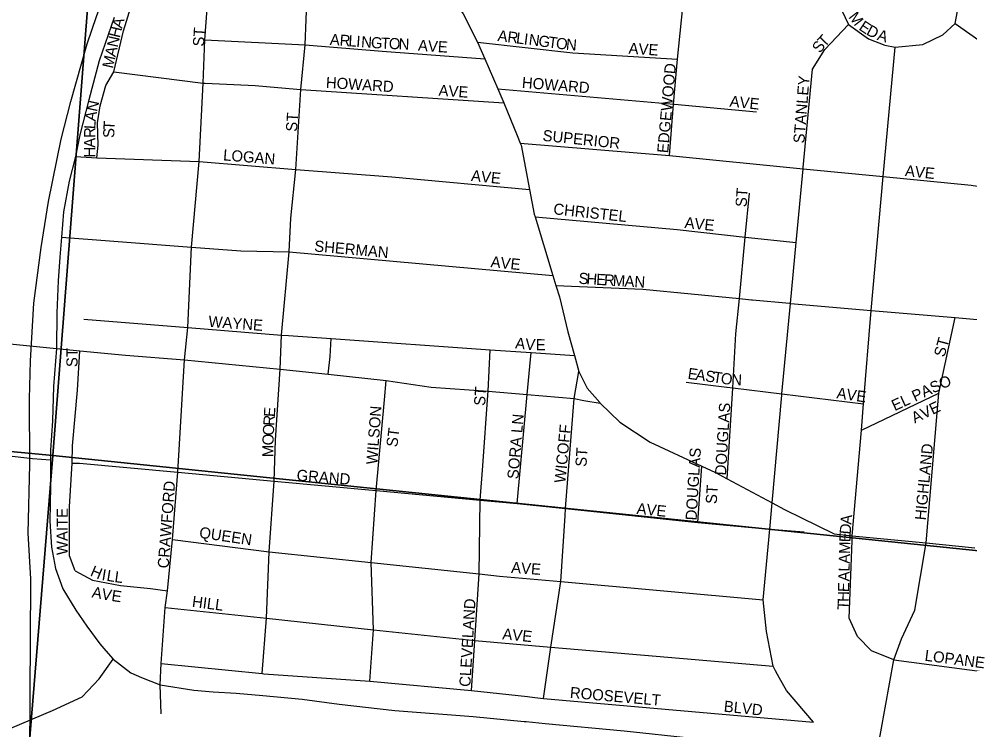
# Model space of a CAD drawing. Extents: x 1310247 to 1552180, y 377264 to 706493.
# Drawn here: x 1433944 to 1438216, y 552723 to 555919 of the extents above; entities that cross this region are included whole.
import ezdxf

# ---------------------------------------------------------------- set-up
doc = ezdxf.new("R2010")
doc.units = 0
for name, color, linetype in [('GM_X_City_Street', 7, 'Continuous'), ('GM_X_City_Street_Text', 7, 'Continuous'), ('GM_X_Rail_Line', 7, 'Continuous'), ('GM_X_Section', 7, 'Continuous'), ('GM_X_State_Route', 7, 'Continuous')]:
    doc.layers.add(name, color=color, linetype=linetype)

msp = doc.modelspace()

# ---------------------------------------------------------------- linework, layer by layer
at = {"layer": 'GM_X_City_Street'}
for points in [[(1434582.2, 552795.9), (1434578.5, 552926), (1434582.2, 553022.3), (1434600.7, 553273.3), (1434611.4, 553348.8), (1434633.1, 553579.8), (1434657.1, 553881.6), (1434687, 554386.9), (1434702.1, 554532.5), (1434718.8, 554893.3), (1434753, 555278), (1434771.8, 555630.5), (1434778.6, 555825.3), (1434805.8, 556184.8), (1434830.4, 556551.5), (1434832, 556608.2), (1434836.4, 556670.1)], [(1435035.6, 552976.8), (1435056, 553225.3), (1435068.3, 553523.5), (1435089.9, 553841.8), (1435096.8, 554025.8), (1435116.4, 554345.1), (1435122.8, 554498.4), (1435157.5, 554872.4), (1435165.7, 555023.1), (1435186.8, 555242.9), (1435210.6, 555602.1), (1435228.7, 555802.2), (1435243.5, 556145.5), (1435259.6, 556520.1)], [(1435556.6, 556490.6), (1435787.3, 556146.5), (1435802.7, 556125.6), (1435939.1, 555941.7), (1436004, 555814.3), (1436036.2, 555740.2), (1436095, 555605.2), (1436121.1, 555541.6), (1436181.3, 555395)], [(1436866.3, 555305.3), (1436884.5, 555535.8), (1436901.2, 555737.5), (1436931.2, 556032.1), (1436961, 556351.1)], [(1437629.9, 556284.6), (1437623.7, 556081.2), (1437624.9, 555989), (1437670.2, 555894.6), (1437759.8, 555829.8), (1437833.7, 555801.3), (1437879, 555791.5), (1438003.9, 555804.1), (1438094.4, 555847.5), (1438150, 555898), (1438210.1, 556227)], [(1434369.5, 555681.3), (1434412.8, 555866.1), (1434446.7, 555972.5), (1434454.2, 555991.4)], [(1438150, 555898), (1438280.3, 555806.2), (1438379.7, 555707.3), (1438384.9, 555704.9), (1438467.5, 555666.6), (1438631.3, 555627.4), (1438829.6, 555626.1), (1439005.7, 555691.5), (1439178.9, 555739.8), (1439331.1, 555734.7), (1439447, 555705.9), (1439579.1, 555676.5), (1439820.8, 555600.4), (1440094.6, 555554.8), (1440277.1, 555537.9), (1440507, 555524.4), (1440745.1, 555500.7), (1441245.5, 555470.3), (1441497.4, 555438.2)], [(1437342.3, 552989.4), (1437331, 553010.2), (1437302.1, 553166.7), (1437287.3, 553309), (1437316, 553625.5), (1437326.7, 553744), (1437370.6, 554228), (1437371.2, 554233.9), (1437409.5, 554640.5), (1437435.2, 554913.9), (1437466.4, 555246), (1437466.9, 555250.9), (1437508.4, 555693.4), (1437563.2, 555781.1), (1437670.2, 555894.6)], [(1434778.6, 555825.3), (1435228.7, 555802.2), (1435575.6, 555774.5), (1436036.2, 555740.2)], [(1436004, 555814.3), (1436431.6, 555767), (1436901.2, 555737.5)], [(1437686.1, 553573.3), (1437686.2, 553575.5), (1437687, 553596.7), (1437727.9, 554071.2), (1437737.5, 554188.8), (1437772, 554609.2), (1437826.4, 555210.5), (1437879, 555791.5)], [(1434293.7, 555294.6), (1434299.5, 555352.2), (1434295.9, 555452.2), (1434308.7, 555528.2), (1434334.4, 555619.4), (1434369.5, 555681.3)], [(1434369.5, 555681.3), (1434771.8, 555630.5), (1434779.9, 555630.2)], [(1434779.9, 555630.2), (1435004.4, 555620.5), (1435192.6, 555603.7)], [(1435192.6, 555603.7), (1435210.6, 555602.1), (1436121.1, 555541.6)], [(1436095, 555605.2), (1436852.7, 555538.6)], [(1436852.7, 555538.6), (1436853, 555538.6), (1436884.5, 555535.8), (1436888.4, 555535.4), (1437256.6, 555500.8)], [(1436181.3, 555395), (1436181.3, 555394.9), (1436195.2, 555361.2), (1436199.3, 555351.3), (1436237.3, 555153.1), (1436258.6, 555041.9), (1436262.3, 555029.9), (1436342.6, 554765.3), (1436356, 554721.3), (1436371.5, 554670.2), (1436409.9, 554512.8), (1436439.4, 554406), (1436458.7, 554334.9), (1436496.8, 554259.8), (1436552.9, 554194.5)], [(1436195.2, 555361.2), (1436866.3, 555305.3), (1436866.5, 555305.2), (1437466.4, 555246), (1437826.4, 555210.5), (1438221.2, 555171.6), (1438346.2, 555151.8), (1438367.2, 555148.5), (1438780.2, 555133.9)], [(1434197.7, 555301.4), (1434293.7, 555294.6), (1434753, 555278), (1435186.8, 555242.9), (1435619.4, 555209), (1436237.3, 555153.1)], [(1437125.8, 553852.4), (1437150.1, 554261.2), (1437164.6, 554503.8), (1437179.9, 554662.5), (1437206.6, 554938.9), (1437225.7, 555136.5)], [(1436262.3, 555029.9), (1436899.9, 554972.4), (1437206.6, 554938.9), (1437435.2, 554913.9)], [(1431575.4, 554938.8), (1432059.8, 554650.4), (1432342.4, 554618.8), (1432662.8, 554582.9), (1432798.7, 554570.4), (1433133, 554535.6), (1433362.9, 554512.6), (1434112.7, 554438), (1434216.7, 554426.9), (1434422.8, 554407.5), (1434687, 554386.9), (1435116.4, 554345.1), (1435332.9, 554322.9), (1435592.9, 554293.4), (1435795.6, 554264.6), (1436051.3, 554246.1), (1436226.9, 554231), (1436437.9, 554212.5), (1436481, 554204.2), (1436554.3, 554192.9)], [(1434134.5, 554938.1), (1434350.5, 554921.5), (1434718.8, 554893.3), (1434939.9, 554876.4), (1435157.5, 554872.4), (1436342.6, 554765.3)], [(1436356, 554721.3), (1436746.2, 554704), (1437179.9, 554662.5), (1437233.7, 554657.3)], [(1437233.7, 554657.3), (1437238.6, 554656.9), (1437404.4, 554641), (1437409.5, 554640.5), (1437772, 554609.2), (1438149.3, 554576.6), (1438265.3, 554566.6)], [(1438019, 553564.1), (1438075.6, 554237), (1438149.3, 554576.6)], [(1434235.4, 554570.3), (1434702.1, 554532.5), (1435122.8, 554498.4), (1435153.9, 554495.8), (1435346.1, 554482.4), (1436060.5, 554432.5), (1436244.5, 554419.6), (1436439.4, 554406)], [(1435332.9, 554322.9), (1435341.1, 554401.9), (1435346.1, 554482.4)], [(1434196, 553438.8), (1434171.4, 553506.3), (1434171.4, 553726.2), (1434182.3, 553922.5), (1434184.6, 554001), (1434206.7, 554250.5), (1434216.7, 554426.9)], [(1436050, 554228.3), (1436051.3, 554246.1), (1436060.5, 554432.5)], [(1436181.3, 553741.4), (1436226.9, 554231), (1436244.5, 554419.6)], [(1436300.5, 552865.2), (1436332.5, 553096.2), (1436377.6, 553390.8), (1436397.1, 553686), (1436398.1, 553718.7), (1436437.9, 554212.5), (1436458.7, 554334.9)], [(1435520.1, 552942.8), (1435535.6, 553174.1), (1435526.4, 553475.5), (1435548.7, 553799.6), (1435585.8, 554206.8), (1435592.9, 554293.4)], [(1436940.6, 554287), (1437123.4, 554264.5), (1437124.5, 554264.4)], [(1437124.5, 554264.4), (1437150.1, 554261.2), (1437371.2, 554233.9), (1437737.5, 554188.8)], [(1437727.9, 554071.2), (1438075.6, 554237)], [(1435976.4, 552901.5), (1435991.1, 553125.5), (1436010.8, 553425), (1436015.5, 553756.7), (1436026.8, 553910.8), (1436050, 554228.3)], [(1436552.9, 554194.5), (1436554.3, 554192.9), (1436642.8, 554106.4), (1436779.4, 554017.5), (1437011.5, 553909.6), (1437072.4, 553881.2), (1437125.8, 553852.4), (1437326.7, 553744), (1437382.1, 553714.1), (1437606.1, 553604.6), (1437660.1, 553599.3)], [(1432722.9, 554082.9), (1432730.4, 554082.3), (1432868.5, 554070.3), (1433092.7, 554048.7), (1434003.9, 553943.7), (1434085.6, 553937.8)], [(1434182.3, 553922.5), (1434215, 553922.3), (1434657.1, 553881.6), (1435089.9, 553841.8), (1435548.7, 553799.6), (1436015.5, 553756.7), (1436181.3, 553741.4), (1436398.1, 553718.7), (1436992.9, 553656.4), (1437316, 553625.5), (1437470.6, 553613.5)], [(1436992.9, 553656.4), (1437011.5, 553909.6)], [(1437660.1, 553599.3), (1437687, 553596.7), (1438019, 553564.1), (1438165, 553549.7), (1438238.2, 553542.4)], [(1434633.1, 553579.8), (1435068.3, 553523.5), (1435526.4, 553475.5), (1436010.8, 553425), (1436102.6, 553415.5), (1436377.6, 553390.8), (1437287.3, 553309)], [(1437873.9, 553038.5), (1437774.1, 553079.3), (1437710.5, 553143.8), (1437673.1, 553226.2), (1437686.1, 553573.3)], [(1437796.6, 552607.1), (1437873.9, 553038.5), (1437907.5, 553132.4), (1437968, 553261.5), (1438019, 553564.1)], [(1434196, 553438.8), (1434274.5, 553396.4), (1434399.9, 553372.4), (1434534.4, 553359.2), (1434611.4, 553348.8)], [(1434600.7, 553273.3), (1435056, 553225.3), (1435535.6, 553174.1), (1435991.1, 553125.5), (1436332.5, 553096.2), (1437331, 553010.2)], [(1433284.7, 552189.2), (1433323.6, 552268.1), (1433360, 552330.4), (1433415.2, 552420.8), (1433545.7, 552547.7), (1433658.4, 552626.5), (1434094.3, 552810.9), (1434228.2, 552873.2), (1434304.6, 552953.1), (1434366.9, 553042.4)], [(1437873.9, 553038.5), (1438633.2, 552938.8), (1438633.3, 552938.8)], [(1434582.2, 553022.3), (1435035.6, 552976.8), (1435043.8, 552976.1), (1435520.1, 552942.8), (1435976.4, 552901.5), (1436227.5, 552873.4)], [(1437513.2, 552758.6), (1437392.2, 552901.7), (1437360.5, 552955.9), (1437342.3, 552989.3), (1437342.3, 552989.4)], [(1436227.5, 552873.4), (1436260.6, 552869.7), (1436300.5, 552865.2), (1437513.2, 552758.6)]]:
    msp.add_lwpolyline(points, dxfattribs=at)
at = {"layer": 'GM_X_Rail_Line'}
for points in [[(1433993.8, 552902.2), (1433994.9, 553120.3), (1433997.7, 553402.3), (1433985.3, 553608.6), (1433992.2, 553917), (1433991.5, 554211.7), (1433995.1, 554383.1), (1434010.5, 554642.1), (1434042.8, 554891.4), (1434076.2, 555098.5), (1434133.3, 555378.4), (1434176.2, 555548.2), (1434250.8, 555806.7), (1434292.4, 555930.2), (1434350.1, 556095.3), (1434461.4, 556373.1), (1434547.1, 556553.7), (1434712.8, 556873.8)], [(1433987.3, 548334.9), (1433995.9, 548785.3), (1433992.2, 551159.9), (1433989.1, 551934), (1433993.8, 552902.2)]]:
    msp.add_lwpolyline(points, dxfattribs=at)
at = {"layer": 'GM_X_Section'}
for points in [[(1434512.7, 559324), (1434095.6, 553957.1), (1428577, 554479.5), (1428794.7, 558006.7), (1428684.7, 558289.1), (1428724.7, 558378.2), (1428819.4, 558598.2), (1428882.6, 558748.8), (1428946.7, 558939.4), (1431434.8, 559602)], [(1434512.7, 559324), (1440037.8, 558747.4), (1439478, 553402.9), (1434095.6, 553957.1)], [(1428577, 554479.5), (1434095.6, 553957.1), (1433932.6, 551954.7), (1433671.7, 549603.5), (1433593.8, 548489.2), (1428176.5, 548977.8)], [(1434095.6, 553957.1), (1439478, 553402.9), (1439025.1, 548006.4), (1433593.8, 548489.2), (1433671.7, 549603.5), (1433932.6, 551954.7)]]:
    msp.add_lwpolyline(points, close=True, dxfattribs=at)
at = {"layer": 'GM_X_State_Route'}
for points in [[(1434370.7, 555925.7), (1434304.1, 555730.5), (1434257.3, 555555.1), (1434217.5, 555398.4), (1434197.7, 555301.4), (1434169.6, 555190.3), (1434143.9, 555052.3), (1434134.5, 554938.1), (1434127.5, 554848.9), (1434120.5, 554742.5), (1434114.1, 554598.1), (1434112.7, 554438), (1434098.2, 554266.6), (1434094.8, 554112.3), (1434085.6, 553980.6), (1434085.6, 553937.8), (1434085.8, 553818.2), (1434082.1, 553662), (1434089.4, 553545.5), (1434107.2, 553448.9), (1434141.3, 553357.2), (1434198.9, 553262.1), (1434248.2, 553190.4), (1434307, 553110.5), (1434334.6, 553079)], [(1434334.6, 553079), (1434366.9, 553042.4), (1434445.6, 552980.1), (1434493.8, 552960.1), (1434578.5, 552926), (1434728.8, 552902.6), (1434816.8, 552895.5), (1434919.1, 552889.6), (1435038.9, 552877.9), (1435216.3, 552862.6), (1435382.5, 552840.2), (1435632, 552810.4), (1435983.8, 552784.2), (1436213.5, 552761.9), (1436222.3, 552761)], [(1436222.3, 552761), (1436307.5, 552752.7), (1436663.1, 552720.4), (1436968.6, 552687.4), (1437260.3, 552658.6), (1437543.9, 552630), (1437717.2, 552614.3), (1437744.1, 552611.9)]]:
    msp.add_lwpolyline(points, dxfattribs=at)

# ---------------------------------------------------------------- texts
at = {"layer": 'GM_X_City_Street_Text'}
for s, rotation, p in [('M', 307.5968, (1437667.7, 555926.9)), ('A', 74.2197, (1434406.5, 555873.5)), ('E', 326.5025, (1437713, 555872.8)), ('H', 76.5999, (1434396.5, 555831.2)), ('ST', 86.4254, (1434774.5, 555793.8)), ('A', 352.7015, (1436091.9, 555820.1)), ('R', 352.6942, (1436135.6, 555814.5)), ('L', 352.6852, (1436174.9, 555809.5)), ('I', 352.6798, (1436209.8, 555805)), ('D', 331.4384, (1437746.4, 555850.9)), ('A', 343.496, (1437795.7, 555825.5)), ('N', 77.2953, (1434386.8, 555788.5)), ('A', 355.7781, (1435339, 555802.6)), ('R', 355.7708, (1435382.9, 555799.3)), ('L', 355.7616, (1435422.4, 555796.4)), ('I', 355.7555, (1435457.5, 555793.8)), ('N', 355.7815, (1435479.4, 555792.2)), ('G', 355.9223, (1435523.5, 555788.9)), ('T', 357.1579, (1435568.5, 555785.7)), ('O', 357.8535, (1435604.4, 555784)), ('N', 357.8817, (1435648.4, 555782.3)), ('AVE', 356.0569, (1435735, 555776.2)), ('N', 352.6944, (1436231.6, 555802.2)), ('G', 352.6798, (1436275.2, 555796.6)), ('T', 352.6977, (1436318.9, 555791)), ('O', 352.6798, (1436353.8, 555786.5)), ('N', 354.6821, (1436399.3, 555780.7)), ('AVE', 356.0494, (1436681, 555763)), ('S', 54.5671, (1437542.9, 555762)), ('T', 46.5649, (1437562.1, 555789.2)), ('A', 77.2953, (1434377.2, 555745.6)), ('M', 77.2934, (1434365.5, 555694)), ('EDGEWOOD', 84.9995, (1436860.1, 555314.4)), ('HOWARD', 356.3107, (1435321.3, 555609)), ('HOWARD', 355.3919, (1436201.5, 555609)), ('STANLEY', 85.4612, (1437471.7, 555358.3)), ('AVE', 356.0569, (1435827.4, 555573.8)), ('AVE', 353.8801, (1437134.5, 555525.3)), ('N', 77.6442, (1434294.4, 555499.5)), ('A', 81.6443, (1434288.1, 555456.8)), ('ST', 86.4262, (1435192.5, 555411)), ('R', 89.9228, (1434286.2, 555384)), ('L', 86.7338, (1434286.3, 555422.8)), ('S', 89.8497, (1434372.1, 555384)), ('T', 86.4049, (1434372.2, 555418.4)), ('A', 89.9126, (1434286.2, 555340)), ('SUPERIOR', 354.0357, (1436294.1, 555371.4)), ('H', 89.9235, (1434286.1, 555296)), ('LOGAN', 355.3314, (1434859.5, 555283.4)), ('AVE', 354.0895, (1437922.1, 555213)), ('AVE', 354.0899, (1435972.9, 555191)), ('ST', 86.1879, (1437212.1, 555072.2)), ('CHRISTEL', 353.8533, (1436342.5, 555041.3)), ('AVE', 354.0895, (1436932.1, 554979.8)), ('SHERMAN', 354.8856, (1435268.7, 554874.2)), ('AVE', 354.0969, (1436060.9, 554803.8)), ('S', 356.5557, (1436456.5, 554729)), ('H', 356.5443, (1436491.6, 554726.9)), ('E', 356.5285, (1436535.5, 554724.2)), ('R', 356.558, (1436570.7, 554722.1)), ('M', 356.5602, (1436610.2, 554719.7)), ('A', 356.5443, (1436662.9, 554716.5)), ('N', 356.9473, (1436707.2, 554713.9)), ('WAYNE', 355.6037, (1434793.4, 554535.4)), ('A', 353.451, (1436171, 554438.5)), ('ST', 75.069, (1438101.2, 554396.4)), ('V', 355.7532, (1436216.9, 554433.3)), ('E', 359.8324, (1436264.7, 554429.9)), ('ST', 90, (1434206.9, 554354.4)), ('E', 351.7752, (1436945.7, 554302.1)), ('A', 351.8117, (1436980.6, 554297)), ('S', 351.7752, (1437024.2, 554290.8)), ('T', 351.8044, (1437059, 554285.7)), ('O', 351.7973, (1437093.9, 554280.7)), ('N', 356.8458, (1437142.2, 554274)), ('EL PASO', 24.7008, (1437877.6, 554156.1)), ('ST', 86.1879, (1436037.3, 554179)), ('AVE', 351.8666, (1437614.4, 554214.1)), ('DOUGLAS', 86.5319, (1437119.7, 553866.6)), ('AVE', 25.7104, (1437967.5, 554100.6)), ('E', 86.5313, (1435093.2, 554129)), ('WILSON', 85.764, (1435553.3, 553915.1)), ('R', 86.5252, (1435090.8, 554089.5)), ('SORA LN', 85.157, (1436186.9, 553849.2)), ('O', 86.6213, (1435088.2, 554045.6)), ('ST', 82.8783, (1435643.1, 553992.9)), ('WICOFF', 84.5084, (1436398.1, 553831.7)), ('O', 88.3166, (1435087, 554002)), ('M', 89.9271, (1435086.9, 553949.6)), ('ST', 86.4186, (1436492.8, 553905.2)), ('DOUGLAS', 86.5305, (1436987.7, 553664.2)), ('HIGHLAND', 84.5228, (1438017.3, 553664.5)), ('GRAND', 355.3312, (1435189.5, 553844.6)), ('CRAWFORD', 85.7113, (1434616.1, 553448.5)), ('ST', 86.4254, (1437078, 553738)), ('WAITE', 90, (1434162.9, 553509.6)), ('AVE', 354.0895, (1436716.5, 553695)), ('A', 85.24, (1437683.1, 553645.2)), ('QUEEN', 351.529, (1434751.2, 553587.9)), ('D', 85.7337, (1437679.8, 553601.4)), ('E', 88.1418, (1437678.7, 553566.8)), ('M', 88.4106, (1437677.2, 553514.1)), ('A', 88.4165, (1437676, 553470.1)), ('H', 337.2936, (1434260.5, 553418.3)), ('AVE', 356.0569, (1436153.5, 553429.6)), ('L', 88.4114, (1437675, 553434.9)), ('I', 350.7004, (1434313.2, 553397.8)), ('L', 350.9575, (1434335.1, 553394.2)), ('L', 352.1988, (1434371, 553388.5)), ('A', 88.4165, (1437673.8, 553390.9)), ('E', 88.4149, (1437672.5, 553342.6)), ('A', 349.5153, (1434268.4, 553319.9)), ('V', 349.8023, (1434311.9, 553311.8)), ('E', 351.63, (1434356.9, 553303.7)), ('H', 88.4277, (1437671.3, 553298.6)), ('HILL', 352.6516, (1434719.1, 553276.9)), ('CLEVELAND', 86.5532, (1435971.3, 552916.2)), ('T', 88.4149, (1437670.3, 553263.4)), ('AVE', 354.0969, (1436113.7, 553131.7)), ('LOPANE', 352.6138, (1438010.3, 553034.9)), ('ROOSEVELT', 354.9994, (1436417.1, 552867.8)), ('BLVD', 353.9886, (1437108.1, 552806.1))]:
    msp.add_text(s, height=50, rotation=rotation, dxfattribs=at).set_placement(p)

doc.saveas('drawing.dxf')
